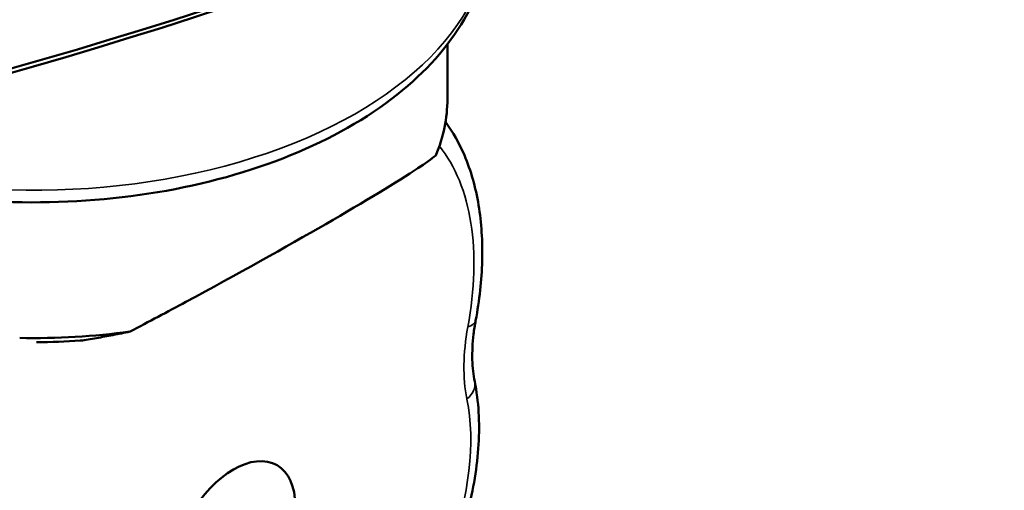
# Model space of a CAD drawing. Header units: millimetres. Extents: x 0 to 14369, y -869 to 2970.
# Tile 737 of 787: x 3915 to 3932, y 1753 to 1761. Entities that reach past the tile are written whole.
import ezdxf

# ---------------------------------------------------------------- set-up
doc = ezdxf.new("R2010")
doc.units = ezdxf.units.MM
doc.header["$LTSCALE"] = 10
doc.layers.add('Sichtbar (ISO)', color=7, linetype='Continuous', lineweight=50)
doc.layers.add('Sichtbar schmal (ISO)', color=7, linetype='Continuous', lineweight=35)

msp = doc.modelspace()

# ---------------------------------------------------------------- linework, layer by layer
at = {"layer": 'Sichtbar (ISO)'}
msp.add_line((3922.566, 1760.491), (3922.566, 1759.533), dxfattribs=at)
for centre, major_axis, start_param, end_param in [((3882.225, 1801.903), (74, 0), 4.937639, 5.456109), ((3882.225, 1798.392), (-74, 0), 1.760249, 2.314516), ((3882.225, 1798.025), (-73.55, 0), 1.760249, 2.314516), ((3915.316, 1759.533), (7.25, 0), 6.04489, 6.283185), ((3915.316, 1759.533), (7.25, 0), 4.678522, 4.947568), ((3915.316, 1759.288), (6.95, 0), 4.719661, 4.830254)]:
    msp.add_ellipse(centre, major_axis=major_axis, ratio=0.57735, start_param=start_param, end_param=end_param, dxfattribs=at)
msp.add_ellipse((3918.816, 1751.797), major_axis=(0.765, 1.325), ratio=0.57735, dxfattribs=at)
for points, knots in [([(3923.316, 1762.554), (3923.316, 1762.059), (3923.192, 1761.567), (3922.709, 1760.618), (3922.339, 1760.167), (3921.376, 1759.336), (3920.767, 1758.963), (3919.385, 1758.352), (3918.61, 1758.115), (3916.981, 1757.8), (3916.126, 1757.721), (3914.421, 1757.727), (3913.57, 1757.811), (3911.951, 1758.135), (3911.184, 1758.375), (3910.431, 1758.714), (3910.365, 1758.745), (3910.3, 1758.776)], [0.785398, 0.785398, 0.785398, 0.785398, 1.070952, 1.070952, 1.375421, 1.375421, 1.702419, 1.702419, 2.032971, 2.032971, 2.361813, 2.361813, 2.689867, 2.689867, 3.018758, 3.018758, 3.050585, 3.050585, 3.050585, 3.050585]), ([(3923.061, 1755.655), (3923.128, 1756.011), (3923.166, 1756.362), (3923.184, 1757.04), (3923.164, 1757.367), (3923.061, 1757.986), (3922.979, 1758.279), (3922.774, 1758.759), (3922.663, 1758.955), (3922.533, 1759.133)], [4.6728473, 4.6728473, 4.6728473, 4.6728473, 4.8770179, 4.8770179, 5.0811886, 5.0811886, 5.2853592, 5.2853592, 5.4452054, 5.4452054, 5.4452054, 5.4452054]), ([(3922.361, 1758.545), (3922.281, 1758.481), (3922.178, 1758.407), (3921.69, 1758.082), (3921.128, 1757.743), (3919.742, 1756.945), (3918.883, 1756.466), (3917.662, 1755.808), (3917.333, 1755.634), (3917.006, 1755.462)], [3.2702503, 3.2702503, 3.2702503, 3.2702503, 3.3759269, 3.3759269, 3.669594, 3.669594, 3.9632612, 3.9632612, 4.0689377, 4.0689377, 4.0689377, 4.0689377]), ([(3923.061, 1755.655), (3923.046, 1755.574), (3923.034, 1755.494), (3923.015, 1755.337), (3923.009, 1755.26), (3923.002, 1755.111), (3923.001, 1755.039), (3923.004, 1754.9), (3923.009, 1754.833), (3923.023, 1754.704), (3923.032, 1754.643), (3923.044, 1754.585)], [1.5312546, 1.5312546, 1.5312546, 1.5312546, 1.6195614, 1.6195614, 1.7078682, 1.7078682, 1.796175, 1.796175, 1.8844818, 1.8844818, 1.9727886, 1.9727886, 1.9727886, 1.9727886]), ([(3916.134, 1755.303), (3916.226, 1755.317), (3916.32, 1755.332), (3916.415, 1755.348), (3916.51, 1755.365), (3916.606, 1755.382), (3916.705, 1755.401), (3916.803, 1755.42), (3916.904, 1755.441), (3917.006, 1755.462)], [0, 0, 0, 0, 0.333333, 0.333333, 0.333333, 0.666667, 0.666667, 0.666667, 1, 1, 1, 1]), ([(3921.042, 1748.924), (3921.331, 1749.232), (3921.602, 1749.574), (3922.087, 1750.303), (3922.303, 1750.691), (3922.665, 1751.485), (3922.811, 1751.892), (3923.024, 1752.699), (3923.09, 1753.099), (3923.135, 1753.87), (3923.114, 1754.24), (3923.044, 1754.585)], [3.737293, 3.737293, 3.737293, 3.737293, 4.012711, 4.012711, 4.288128, 4.288128, 4.563546, 4.563546, 4.838964, 4.838964, 5.114381, 5.114381, 5.114381, 5.114381])]:
    msp.add_open_spline(points, degree=3, knots=knots, dxfattribs=at)
at = {"layer": 'Sichtbar schmal (ISO)'}
for centre, major_axis, ratio, start_param, end_param in [((3915.316, 1762.554), (8, 0), 0.57735, 4.076161, 6.283185), ((3919.142, 1754.406), (2.75, 4.763), 0.57735, 5.262332, 6.063633), ((3922.57, 1755.746), (0.492, -0.091), 0.426733, 5.590774, 6.283185), ((3925.33, 1756.265), (-1.75, -3.031), 0.57735, 5.262332, 5.703866), ((3922.554, 1754.486), (0.49, 0.099), 0.683273, 5.37121, 6.283185), ((3919.793, 1751.731), (-2.25, -3.897), 0.57735, 1.185185, 2.562273)]:
    msp.add_ellipse(centre, major_axis=major_axis, ratio=ratio, start_param=start_param, end_param=end_param, dxfattribs=at)

doc.saveas('drawing.dxf')
